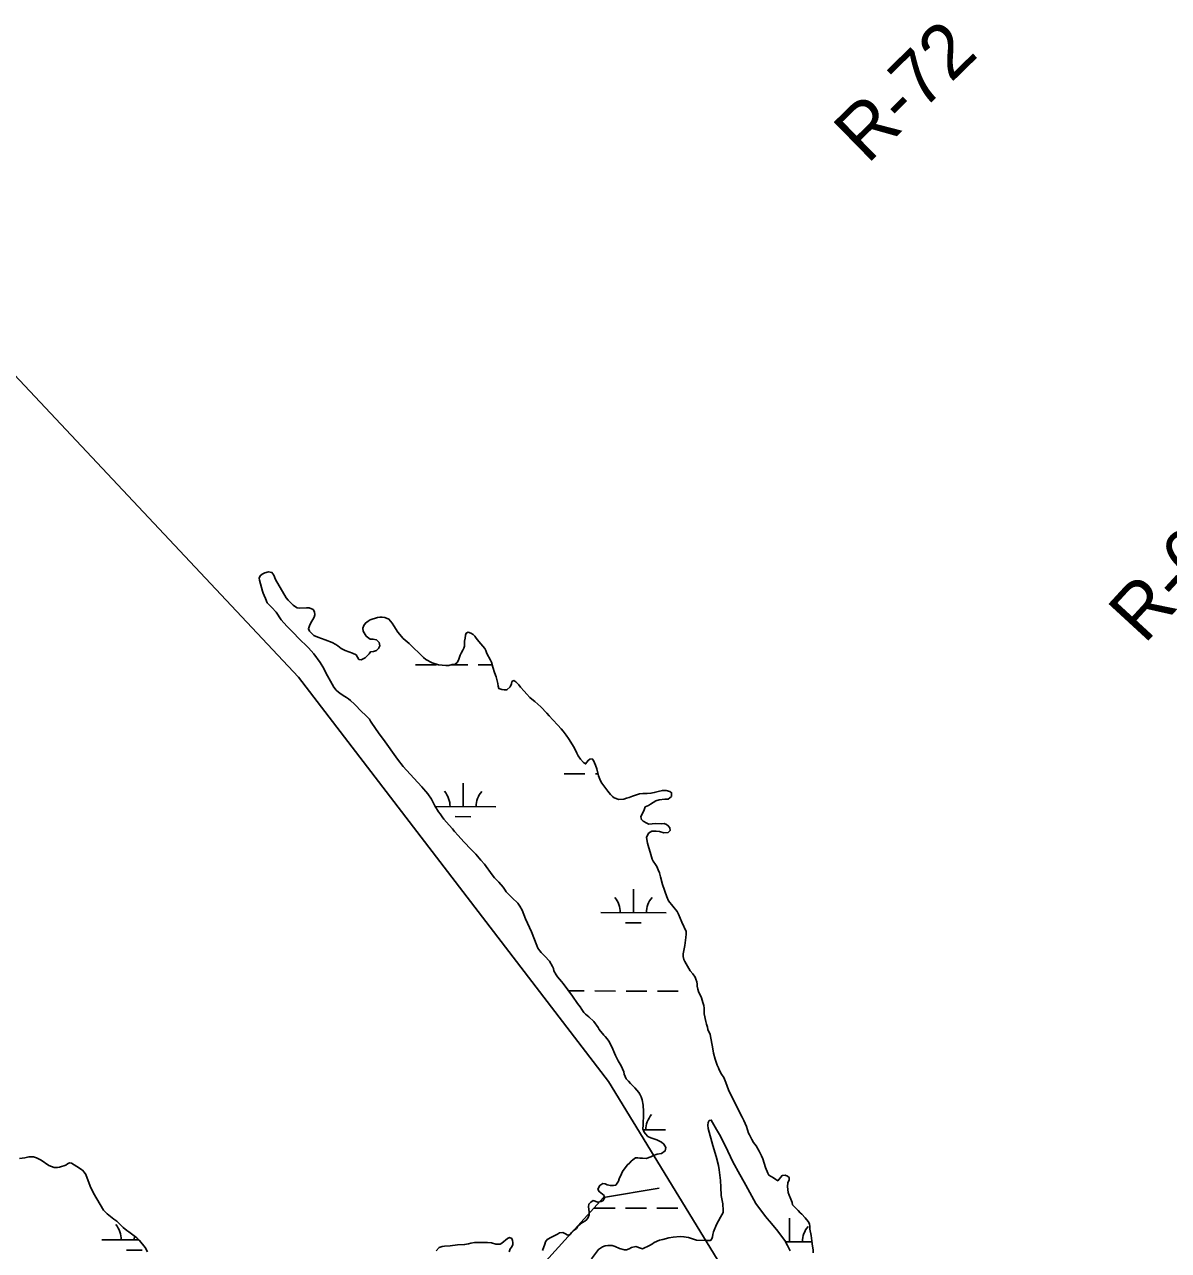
# Model space of a CAD drawing. Extents: x 3161665 to 3199565, y 885729 to 911164.
# Drawn here: x 3174412 to 3176165, y 905818 to 907696 of the extents above; entities that cross this region are included whole.
import ezdxf

# ---------------------------------------------------------------- set-up
doc = ezdxf.new("R2010")
doc.units = 0
for name, color, linetype in [('V-RIVR-RANG-IDEN', 7, 'Continuous'), ('V-TOPO-SHOR', 7, 'Continuous'), ('V-WETL-SWMP', 7, 'Continuous')]:
    doc.layers.add(name, color=color, linetype=linetype)

msp = doc.modelspace()

# ---------------------------------------------------------------- linework, layer by layer
at = {"layer": 'V-TOPO-SHOR'}
for points in [[(3174356.8, 907202.2), (3174831.9, 906696.4), (3175306.9, 906076.9), (3175668.1, 905486.2), (3175880.3, 905030.7), (3176099.8, 904625.1)], [(3175384.7, 905913.3), (3175299.4, 905899.3), (3174515.5, 905033.7), (3174180.8, 904728.8)]]:
    msp.add_lwpolyline(points, dxfattribs=at)
at = {"layer": 'V-WETL-SWMP'}
for p, q in [((3175011.5, 906715.4), (3175043.5, 906715.3)), ((3175066.7, 906715.3), (3175091.5, 906715.2)), ((3175107.5, 906715.2), (3175129, 906715.1)), ((3175239, 906548.3), (3175271, 906548.2)), ((3175287, 906548.2), (3175290.9, 906548.1)), ((3175084.3, 906498), (3175084.4, 906534)), ((3175041.7, 906498.1), (3175134.3, 906497.8)), ((3175072.3, 906482.6), (3175096.3, 906482.5)), ((3175345.3, 906335.4), (3175345.4, 906371.4)), ((3175295.3, 906335.5), (3175395.3, 906335.3)), ((3175333.2, 906320), (3175357.2, 906319.9)), ((3175246, 906215.6), (3175270.1, 906215.5)), ((3175286.1, 906215.5), (3175318.1, 906215.4)), ((3175334.1, 906215.4), (3175366.1, 906215.3)), ((3175382.1, 906215.2), (3175414.1, 906215.1)), ((3175360.3, 906002.7), (3175394.4, 906002.6)), ((3175285.2, 905882.8), (3175317.2, 905882.7)), ((3175333.2, 905882.7), (3175365.2, 905882.6)), ((3175381.2, 905882.5), (3175413.2, 905882.5)), ((3175584.4, 905831.2), (3175584.5, 905867.2)), ((3174530.5, 905834.2), (3174587.8, 905834)), ((3174580.5, 905834), (3174580.6, 905840.2)), ((3175578.6, 905831.3), (3175619, 905831.1)), ((3174568.5, 905818.6), (3174592.5, 905818.6))]:
    msp.add_line(p, q, dxfattribs=at)
for points in [[(3175189.3, 906306.1), (3175180.2, 906326.3), (3175174.7, 906339.5), (3175171.2, 906345.7), (3175168, 906349.9), (3175159.5, 906358.4), (3175154.3, 906363.2), (3175150.5, 906367.6), (3175148.6, 906370.2), (3175145.8, 906374.4), (3175139, 906382), (3175132.5, 906388.8), (3175128.7, 906393.7), (3175117, 906409.9), (3175111.7, 906416.1), (3175103.8, 906425.1), (3175096.8, 906432.5), (3175085.5, 906444.2), (3175076.6, 906453.8), (3175071.4, 906459.8), (3175068.2, 906463.8), (3175062.9, 906469.7), (3175054.8, 906478.9), (3175052.2, 906482.3), (3175049, 906487.1), (3175046.8, 906489.9), (3175041.1, 906499.1), (3175035.8, 906509.5), (3175030.4, 906517.5), (3175027.3, 906521.3), (3175023.9, 906525.2), (3175020.9, 906528.2), (3175009, 906541.8), (3174992.7, 906559.7), (3174983.6, 906570.5), (3174962.6, 906600.9), (3174957.5, 906607.5), (3174951.3, 906616), (3174942.6, 906629), (3174941.1, 906631.8), (3174938.7, 906634), (3174934.5, 906638.6), (3174929.1, 906643.4), (3174918, 906654.9), (3174911.9, 906660.5), (3174908.9, 906663.1), (3174905.5, 906665.3), (3174900.7, 906668.1), (3174895.6, 906671.6), (3174893.2, 906673.6), (3174890, 906676.6), (3174886.4, 906681), (3174883.9, 906685.4), (3174874.2, 906703), (3174870.8, 906709.6), (3174865.3, 906718.6), (3174855.6, 906732.1), (3174851.4, 906736.9), (3174847.3, 906741.3), (3174831.6, 906756.5), (3174825.6, 906763.4), (3174817.5, 906771.6), (3174814.3, 906774.6), (3174805.6, 906784.2), (3174797.7, 906795.8), (3174791.1, 906803.1), (3174786.4, 906807.5), (3174784.2, 906810.3), (3174781.4, 906817.1), (3174779.3, 906821.5), (3174778.1, 906824.9), (3174777.1, 906827.9), (3174772.6, 906844.9), (3174772, 906848.1), (3174773.6, 906851.7), (3174776.3, 906854), (3174780.5, 906856.2), (3174786.1, 906857.8), (3174791.4, 906856.9), (3174794.2, 906852.7), (3174797, 906845.9), (3174813, 906818.1), (3174816.3, 906814.1), (3174824.1, 906806.9), (3174827.3, 906804.3), (3174830.1, 906802.6), (3174834, 906802), (3174844.4, 906802.6), (3174848.4, 906802.5), (3174854.4, 906800.1), (3174856.6, 906796.5), (3174857.3, 906791.9), (3174856.3, 906788.3), (3174850.7, 906778.6), (3174849.1, 906775.2), (3174847.2, 906770.6), (3174849, 906766.6), (3174855.4, 906760.4), (3174861.5, 906757.8), (3174873.1, 906753.7), (3174883.6, 906749.7)], [(3174883.6, 906749.7), (3174889.2, 906746.4), (3174892.4, 906744.2), (3174897.6, 906740.2), (3174903.5, 906737.4), (3174915.1, 906733.1), (3174920.3, 906730.7), (3174924.6, 906723.5), (3174928.2, 906723.1), (3174934.2, 906726), (3174940.4, 906732), (3174942.4, 906735), (3174947, 906735.7), (3174951.6, 906737.3), (3174954.8, 906740.1), (3174956.5, 906744.5), (3174955.5, 906749.7), (3174951.5, 906753.3), (3174946.1, 906754.7), (3174941.7, 906754.7), (3174935.6, 906759.3), (3174931.4, 906767), (3174930.5, 906771.5), (3174932.1, 906775.5), (3174934.7, 906779.3), (3174938.7, 906782.1), (3174941.9, 906784.1), (3174953.1, 906787.6), (3174956.9, 906788.2), (3174960.3, 906788.3), (3174964.3, 906787.9), (3174970.7, 906785.3), (3174975.6, 906779.1), (3174978, 906774.9), (3174984.1, 906765.1), (3174992.6, 906755.6), (3175001.6, 906747.8), (3175023.6, 906726.3), (3175027.4, 906723.3), (3175036.7, 906718.1), (3175046.7, 906715.2), (3175057.7, 906714.2), (3175062.3, 906714.1), (3175067.7, 906715.5), (3175072.2, 906716.5), (3175075.3, 906718.9), (3175077.1, 906722.2), (3175079.9, 906729.8), (3175081.3, 906733), (3175083.9, 906737.8), (3175085.4, 906740.7), (3175086.4, 906743.7), (3175086.4, 906751.5), (3175087.4, 906756.1), (3175087.9, 906760.7), (3175089.1, 906763.7), (3175092.1, 906765.3), (3175096.1, 906764), (3175100, 906761.8), (3175102.4, 906759.4), (3175104.6, 906756), (3175108.4, 906751), (3175117.7, 906740.4), (3175119.1, 906737.4), (3175120.6, 906732.4), (3175126.4, 906722.6), (3175127.7, 906719.2), (3175130.1, 906711.8), (3175132.2, 906703.6), (3175135.2, 906696.8), (3175137.5, 906686.6), (3175138.1, 906682.8), (3175139.1, 906678.8), (3175143.9, 906677.2), (3175147.3, 906676.7), (3175151.5, 906676.7), (3175156.7, 906681.7), (3175158.3, 906685.9), (3175158.9, 906689.6), (3175161.9, 906691.2), (3175165.1, 906689), (3175169.5, 906684.8), (3175172.2, 906681.2), (3175178, 906675), (3175181.8, 906670.4), (3175186.5, 906665.1), (3175189.7, 906662.5), (3175194.1, 906659.3), (3175203.2, 906650.9), (3175212.5, 906641.3), (3175216.3, 906637), (3175222, 906631), (3175229.4, 906623), (3175234.5, 906617), (3175237.9, 906613.4), (3175242.5, 906607.4), (3175246, 906602.2), (3175254.7, 906588.7), (3175258.5, 906580.1), (3175260.9, 906575.9), (3175264.4, 906570.7)], [(3175264.4, 906570.7), (3175268.8, 906565.7), (3175272, 906563.5), (3175274, 906565.9), (3175275.8, 906568.7), (3175278.4, 906570.6), (3175282, 906571), (3175284.4, 906568.6), (3175287.3, 906561.6), (3175289.1, 906556), (3175291.6, 906545.2), (3175295, 906537.4), (3175296.9, 906533.8), (3175306.3, 906521.6), (3175310, 906516.4), (3175313.2, 906513.4), (3175316, 906511.4), (3175323.1, 906508.9), (3175330.5, 906509.3), (3175334.7, 906510.9), (3175338.7, 906512), (3175343.9, 906514.2), (3175354.5, 906517.7), (3175359.9, 906518.3), (3175366.5, 906518.1), (3175372.1, 906518.4), (3175377.3, 906519.4), (3175383.3, 906521.2), (3175389.7, 906522.7), (3175395.5, 906522.7), (3175401.2, 906521.1), (3175403.8, 906519.2), (3175403.6, 906513.7), (3175398.8, 906509.5), (3175393.6, 906509.3), (3175384.6, 906508.6), (3175379.8, 906506.8), (3175371.6, 906501.5), (3175368.2, 906499.7), (3175363.4, 906497.5), (3175361.6, 906493.1), (3175356.5, 906482.2), (3175357.5, 906478.2), (3175360.3, 906475.6), (3175365.9, 906472.6), (3175369, 906471.3), (3175374.2, 906471.5), (3175379, 906471.9), (3175388.2, 906471.8), (3175392.2, 906472), (3175396, 906470.6), (3175398.8, 906468.8), (3175401.1, 906465.4), (3175401.5, 906461.2), (3175398.7, 906458.4), (3175391.7, 906458), (3175385.5, 906459.9), (3175380.4, 906460.5), (3175373.6, 906460.5), (3175368.2, 906457.2), (3175365.3, 906450.6), (3175366.7, 906442.2), (3175369, 906434.6), (3175371.2, 906428.4), (3175373.9, 906417.4), (3175375.7, 906414.4), (3175379.3, 906409.2), (3175381.1, 906406), (3175383.4, 906401.2), (3175385.4, 906396.4), (3175386.6, 906390.6), (3175389.7, 906378.8), (3175396.4, 906359.6), (3175399.3, 906353.8), (3175412.2, 906337.4), (3175414.4, 906333.2), (3175419.5, 906320.8), (3175426.4, 906306.8), (3175426.4, 906302.6), (3175425.7, 906297.4), (3175423.9, 906285.2), (3175421.6, 906272.5), (3175421.4, 906268.5), (3175422.6, 906263.7), (3175423.9, 906260.9), (3175428.1, 906253.5), (3175432.4, 906246.3), (3175436.6, 906241.7), (3175440, 906236.5), (3175441.2, 906233.5), (3175442.3, 906229.3), (3175442.9, 906225.9), (3175443.1, 906222.7), (3175443.9, 906218.1), (3175445, 906214.7), (3175449.4, 906204.9), (3175451.7, 906198.1), (3175453.1, 906193.5), (3175453.7, 906189.1), (3175453.7, 906183.7), (3175453.8, 906180.5)], [(3175258, 905851.5), (3175260.4, 905854.9), (3175264, 905858.7), (3175267.5, 905860.8), (3175270.9, 905862.6), (3175273.9, 905865.6), (3175276.1, 905868.4), (3175277.3, 905872.5), (3175277.3, 905876.9), (3175276.4, 905884.9), (3175277, 905888.9), (3175280, 905892.1), (3175283.6, 905894.3), (3175290.6, 905892), (3175295.8, 905892.8), (3175298.6, 905894.2), (3175301.2, 905897.8), (3175300.4, 905902), (3175292.9, 905908.2), (3175290.7, 905911.6), (3175294.1, 905917.6), (3175298.3, 905920.3), (3175301.9, 905919.9), (3175305.3, 905918.7), (3175310.1, 905917.3), (3175314.3, 905917.4), (3175318.3, 905918.2), (3175322.5, 905924), (3175323.7, 905927.8), (3175327.3, 905935.1), (3175328.8, 905939.1), (3175335.6, 905948.7), (3175339.8, 905952.2), (3175342, 905954.6), (3175344.4, 905956.8), (3175348.4, 905960), (3175352, 905959.9), (3175355.6, 905959.3), (3175359.4, 905959.3), (3175364.8, 905958.9), (3175372.2, 905961.2), (3175376, 905963.4), (3175381.8, 905965.4), (3175388.4, 905966.7), (3175393.8, 905970.5), (3175395, 905975.5), (3175392.1, 905980.9), (3175388.5, 905983.7), (3175381.3, 905987.5), (3175372.2, 905990.6), (3175367.6, 905992.4), (3175363.6, 905996.6), (3175361.8, 905999.2), (3175359.7, 906004.2), (3175360.5, 906010), (3175360.6, 906027.1), (3175360.8, 906030.7), (3175360.3, 906040.5), (3175358.9, 906048.7), (3175357.3, 906053.3), (3175355.2, 906057.5), (3175353.4, 906060.1), (3175347.6, 906067.3), (3175341.1, 906073.6), (3175337.9, 906077.2), (3175334.1, 906081), (3175331.4, 906088.2), (3175330.4, 906091.8), (3175328.8, 906096.4), (3175326.5, 906101), (3175322.1, 906108.6), (3175318, 906116.8), (3175312.5, 906130), (3175307.5, 906138.6), (3175305.1, 906142.2), (3175302.2, 906145.8), (3175300, 906148), (3175293, 906156.4), (3175291.3, 906159.7), (3175284.9, 906168.9), (3175276.8, 906176.1), (3175272, 906179.9), (3175269.6, 906182.3), (3175266.1, 906187.1), (3175263.5, 906191.1), (3175259.5, 906196.3), (3175251.8, 906207.6), (3175237.6, 906227.2), (3175235.2, 906230.2), (3175228.8, 906237), (3175226.7, 906240), (3175223.5, 906246.6), (3175222.7, 906249.8), (3175221.3, 906253), (3175216.6, 906261.2), (3175209.7, 906268.9), (3175204.1, 906274.3), (3175201.7, 906277.1), (3175199.1, 906281.1), (3175197.4, 906285.1), (3175189.3, 906306.1)], [(3175453.8, 906180.5), (3175456.2, 906168.5), (3175457.1, 906164.9), (3175458.7, 906160.1), (3175459.5, 906156.7), (3175463, 906148.7), (3175467.1, 906127.1), (3175468.1, 906120), (3175470.4, 906110.8), (3175473.8, 906101.6), (3175475.5, 906097.8), (3175476.7, 906094.6), (3175480.3, 906088.2), (3175483.8, 906082.9), (3175487, 906075.3), (3175490.9, 906063.9), (3175499.4, 906047.3), (3175511.8, 906022.1), (3175514.6, 906016.9), (3175518.5, 906007.7), (3175521.9, 905997.7), (3175523.1, 905994.9), (3175526.8, 905987.7), (3175529.2, 905983.5), (3175533.3, 905978.1), (3175538.1, 905970.1), (3175541.4, 905962.7), (3175543.8, 905958.3), (3175547.7, 905944.9), (3175551.5, 905936.1), (3175553, 905933.3), (3175560, 905929.2), (3175563.4, 905926.6), (3175566.6, 905924.8), (3175573.2, 905932.6), (3175577.8, 905933.3), (3175581.2, 905931.9), (3175583.8, 905929.9), (3175583.9, 905926.3), (3175581.7, 905921.7), (3175581.3, 905915.8), (3175582.6, 905906.8), (3175584, 905902.8), (3175586.8, 905896.6), (3175588.5, 905891.4), (3175589.3, 905888), (3175593.3, 905883.6), (3175597.8, 905879.1), (3175601, 905875.5), (3175603.4, 905873.3), (3175608.6, 905867.9), (3175613.1, 905862.5), (3175615.3, 905858.9), (3175615.7, 905854.7), (3175615.6, 905850.7), (3175617.6, 905840.9), (3175618.9, 905832.9), (3175619.1, 905828.3), (3175619.9, 905824.3), (3175620.7, 905818.9), (3175620.8, 905814.2)], [(3175585.3, 905817.1), (3175581.6, 905825.7), (3175577.6, 905833), (3175564.4, 905850.2), (3175553.8, 905862.8), (3175550.1, 905867), (3175546.3, 905872.2), (3175532.8, 905890.1), (3175526.7, 905901.1), (3175517.8, 905918.1), (3175505.6, 905938.9), (3175500, 905949.1), (3175497.5, 905953.5), (3175486.2, 905977.8), (3175477.2, 905995.4), (3175472.4, 906003.4), (3175464.7, 906017.8), (3175461.5, 906017), (3175459.9, 906014), (3175459.5, 906009.8), (3175459.8, 906004.6), (3175466.9, 905978.9), (3175472.2, 905962.1), (3175475.5, 905947.9), (3175476.7, 905941.5), (3175478.6, 905924.9), (3175479.5, 905914.7), (3175480, 905902.2), (3175482.3, 905889.2), (3175483.1, 905879.4), (3175482.7, 905876.2), (3175478.8, 905869), (3175472.8, 905857.5), (3175468.1, 905846.3), (3175467.1, 905842.4), (3175466.7, 905838.8), (3175465.7, 905835.8), (3175463.7, 905833.4), (3175456.1, 905833), (3175441.9, 905833.9), (3175429.8, 905837.6), (3175422.6, 905839), (3175417, 905839.2), (3175406.2, 905838.1), (3175399.8, 905837.1), (3175390.4, 905834.8), (3175385.4, 905833.8), (3175377.2, 905830.3), (3175374.6, 905828.3), (3175370.2, 905825.5)], [(3174404.5, 905958.8), (3174412.8, 905960), (3174419, 905961.3), (3174425.8, 905961.3), (3174430.6, 905959.9), (3174437.8, 905956.3), (3174449.3, 905948.2), (3174453.7, 905946.4), (3174457.5, 905945.2), (3174462.9, 905945.1), (3174466.1, 905945.7), (3174475.6, 905948.5), (3174478.3, 905950.4), (3174481.3, 905952), (3174484.2, 905951.8), (3174492.4, 905946.8), (3174501.3, 905940.9), (3174503.9, 905938.1), (3174506.1, 905934.5), (3174513, 905916.5), (3174517.9, 905905.7), (3174528, 905888.3), (3174533.3, 905879.7), (3174539.1, 905873.9), (3174549, 905865.8), (3174553.8, 905862.6), (3174563.5, 905853.2), (3174569.3, 905848.4), (3174571.9, 905846.3), (3174584.6, 905837.3), (3174588.6, 905833.3), (3174596.9, 905822.3), (3174600.6, 905815.6)], [(3175205.9, 905817.7), (3175209.6, 905827.4), (3175210.6, 905831), (3175213.2, 905834.6), (3175219.6, 905838.3), (3175224.8, 905840.7), (3175228.8, 905843.1), (3175232.2, 905844.9), (3175237.4, 905845.4), (3175240.4, 905844), (3175244.6, 905841.6), (3175248.2, 905842.2), (3175250.6, 905845.4), (3175252.8, 905847.9), (3175258, 905851.5)], [(3175042.9, 905817.2), (3175047.7, 905822.3), (3175052.1, 905823.9), (3175055.9, 905824.7), (3175064.5, 905825.2), (3175075.7, 905826.6), (3175086.7, 905826.9), (3175092.4, 905827.9), (3175096.2, 905828.9), (3175102, 905830), (3175107, 905830.2), (3175121.6, 905830.1), (3175127.8, 905829.5), (3175134.4, 905827.8), (3175137.3, 905827.4), (3175141.1, 905827.4), (3175143.9, 905829.2), (3175152.4, 905836.3), (3175155.6, 905837.7), (3175158.8, 905836.5), (3175160.1, 905833.3), (3175160.5, 905830.3), (3175160.7, 905827.1), (3175158.9, 905823.7), (3175156.5, 905820.5), (3175155, 905815.8)], [(3175370.2, 905825.5), (3175359.2, 905820.4), (3175356.2, 905821.2), (3175349.1, 905823.9), (3175342.5, 905822.5), (3175338.7, 905820.5), (3175334.7, 905818.7), (3175331.5, 905819), (3175324.1, 905820.8), (3175317.5, 905824), (3175313, 905825.3), (3175306.2, 905825.3), (3175302.2, 905824.9), (3175298.2, 905823.7), (3175291.8, 905819.6), (3175280.9, 905805.3)]]:
    msp.add_lwpolyline(points, dxfattribs=at)
for centre, start, end in [((3175029.1, 906498.6), 359.0698, 40.6135), ((3175139.5, 906498.3), 139.0698, 180.6135), ((3175290, 906336), 359.0698, 40.6135), ((3175400.5, 906335.7), 139.0698, 180.6135), ((3175399.6, 906003), 139.0698, 180.6135), ((3174525.3, 905834.6), 359.0698, 40.6135), ((3175639.6, 905831.6), 139.0698, 180.6135)]:
    msp.add_arc(centre, 35.2, start, end, dxfattribs=at)

# ---------------------------------------------------------------- texts
at = {"layer": 'V-RIVR-RANG-IDEN'}
for s, rotation, p in [('R-72', 44.3692, (3175703.9, 907481.1)), ('R-64', 47.3814, (3176128.3, 906745.6))]:
    msp.add_text(s, height=83, rotation=rotation, dxfattribs=at).set_placement(p)

doc.saveas('drawing.dxf')
